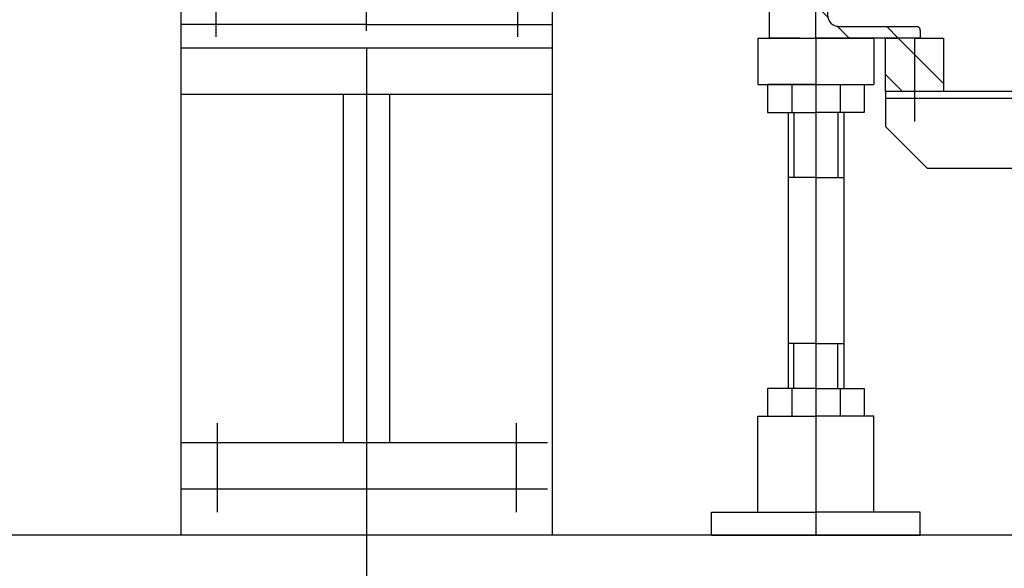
# Model space of a CAD drawing. Header units: millimetres. Extents: x 452087 to 582075, y 10891 to 81641.
# Tile 268 of 311: x 549093 to 549518, y 43816 to 44053. Entities that reach past the tile are written whole.
import ezdxf

# ---------------------------------------------------------------- set-up
doc = ezdxf.new("R2010")
doc.units = ezdxf.units.MM
for name, pattern in [('K5LT_AXLED', [19.5, 15, -1.5, 1.5, -1.5]), ('K5LT_BASIC', [0]), ('K5LT_DASHED', [6, 4, -2]), ('K5LT_THIN', [0])]:
    doc.linetypes.add(name, pattern=pattern)
for name, color, linetype, true_color in [('C', 4, 'Continuous', 0x00ffff), ('G', 3, 'Continuous', 0x00ff00), ('OSI', 2, 'Continuous', 0xffff00), ('R', 1, 'Continuous', 0xff0000)]:
    doc.layers.add(name, color=color, linetype=linetype, true_color=true_color)
doc.layers.add('ГТО-2_Штриховка', color=252, linetype='Continuous', lineweight=18)
doc.layers.add('Системный слой', color=7, linetype='Continuous')
pattern_1 = [(315, (-1053.149033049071, 4503.286285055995), (10.60660171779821, 10.60660171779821), [])]

# ---------------------------------------------------------------- blocks, each defined once
blk = doc.blocks.new('U15')
at = {"layer": 'C', "linetype": 'K5LT_BASIC'}
for p, q in [((228.3650566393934, 252.0695589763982), (230.8649056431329, 252.0695589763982)), ((230.8649056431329, 252.0695589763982), (233.3649056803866, 252.0695589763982))]:
    blk.add_line(p, q, dxfattribs=at)
blk = doc.blocks.new('U101')
at = {"layer": 'G', "linetype": 'K5LT_BASIC'}
for p, q in [((218.254017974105, 267.8859257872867), (217.7540179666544, 267.8859257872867)), ((217.7540179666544, 266.3859257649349), (217.7540179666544, 267.8859257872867)), ((218.254017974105, 266.3859257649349), (218.254017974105, 267.8859257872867)), ((218.254017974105, 266.8859257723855), (217.7540179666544, 266.8859257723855)), ((218.254017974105, 266.3859257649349), (217.7540179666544, 266.3859257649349)), ((216.7040179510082, 265.835190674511), (216.3040179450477, 265.835190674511)), ((216.490714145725, 264.4347476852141), (217.99759658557, 264.535206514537)), ((219.5172635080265, 264.2347515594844), (216.5173217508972, 264.4347476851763)), ((217.3123791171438, 263.9808559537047), (216.4808418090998, 263.8838432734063)), ((219.4906559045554, 263.836081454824), (216.4907141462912, 264.0360775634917)), ((219.4906559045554, 263.2856374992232), (216.4907141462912, 263.485633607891)), ((216.5173217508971, 263.8847476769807), (219.5172635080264, 263.6847515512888)), ((219.5271048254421, 263.8365276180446), (218.6956567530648, 263.7395253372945)), ((219.0040179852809, 263.7755008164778), (219.0040179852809, 263.7189679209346)), ((217.3123791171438, 263.4304119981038), (216.4808418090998, 263.3333993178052)), ((216.5173217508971, 263.3343037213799), (219.5172635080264, 263.134307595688)), ((219.5271048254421, 263.2860836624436), (218.6956567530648, 263.1890813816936)), ((219.5040179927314, 263.2833901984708), (219.5040179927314, 263.1351906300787)), ((217.3123791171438, 262.879968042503), (216.4808418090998, 262.7829553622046)), ((219.4906559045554, 262.7351935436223), (216.4907141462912, 262.93518965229)), ((216.5173217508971, 262.7838597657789), (219.5172635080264, 262.5838636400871)), ((219.5271048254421, 262.7356397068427), (218.6956567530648, 262.6386374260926)), ((219.5040179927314, 262.7329462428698), (219.5040179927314, 262.5847466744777)), ((217.3123791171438, 262.329524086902), (216.4808418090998, 262.2325114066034)), ((219.4906559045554, 262.1847495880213), (216.4907141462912, 262.3847456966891)), ((216.5173217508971, 262.233415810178), (219.5172635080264, 262.0334196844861)), ((219.4906559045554, 261.6343056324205), (216.4907141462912, 261.8343017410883)), ((219.5271048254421, 262.1851957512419), (218.6956567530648, 262.0881934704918)), ((219.5040179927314, 262.1825022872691), (219.5040179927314, 262.034302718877)), ((217.3123791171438, 261.7790801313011), (216.4808418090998, 261.6820674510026)), ((216.5173217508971, 261.6829718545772), (219.5172635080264, 261.4829757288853)), ((219.5271048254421, 261.634751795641), (218.6956567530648, 261.5377495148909)), ((219.5040179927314, 261.6320583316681), (219.5040179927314, 261.483858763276)), ((217.3123791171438, 261.2286361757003), (216.4808418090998, 261.1316234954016)), ((219.4906559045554, 261.0838616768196), (216.4907141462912, 261.2838577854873)), ((216.5173217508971, 261.1325278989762), (219.5172635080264, 260.9325317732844)), ((219.5271048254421, 261.08430784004), (218.6956567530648, 260.9873055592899)), ((219.5040179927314, 261.0816143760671), (219.5040179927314, 260.933414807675)), ((217.3123791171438, 260.6781922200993), (216.4808418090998, 260.5811795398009)), ((219.4906559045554, 260.5334177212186), (216.4907141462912, 260.7334138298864)), ((216.5173217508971, 260.5820839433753), (219.5172635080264, 260.3820878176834)), ((219.5271048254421, 260.5338638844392), (218.6956567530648, 260.4368616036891)), ((219.5040179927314, 260.5311704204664), (219.5040179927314, 260.3829708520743)), ((217.3123791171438, 260.1277482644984), (216.4808418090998, 260.0307355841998)), ((219.4906559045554, 259.9829737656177), (216.4907141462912, 260.1829698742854)), ((216.5173217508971, 260.0316399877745), (219.5172635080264, 259.8316438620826)), ((219.5271048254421, 259.9834199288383), (218.6956567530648, 259.8864176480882)), ((219.5040179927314, 259.9807264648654), (219.5040179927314, 259.8325268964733)), ((217.3123791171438, 259.5773043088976), (216.4808418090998, 259.4802916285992)), ((219.4906559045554, 259.4325298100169), (216.4907141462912, 259.6325259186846)), ((216.5173217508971, 259.4811960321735), (219.5172635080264, 259.2811999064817)), ((219.5271048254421, 259.4329759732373), (218.6956567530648, 259.3359736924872)), ((219.5040179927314, 259.4302825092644), (219.5040179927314, 259.2820829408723)), ((217.3123791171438, 259.0268603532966), (216.4808418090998, 258.929847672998)), ((219.4906559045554, 258.8820858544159), (216.4907141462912, 259.0820819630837)), ((216.5173217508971, 258.9307520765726), (219.5172635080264, 258.7307559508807)), ((219.5271048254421, 258.8825320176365), (218.6956567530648, 258.7855297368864)), ((219.5040179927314, 258.8798385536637), (219.5040179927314, 258.7316389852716)), ((217.3123791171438, 258.4764163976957), (216.4808418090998, 258.3794037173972)), ((219.4906559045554, 258.331641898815), (216.4907141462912, 258.5316380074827)), ((219.4906559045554, 257.7811979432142), (216.4907141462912, 257.9811940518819)), ((216.5173217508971, 258.3803081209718), (219.5172635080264, 258.1803119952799)), ((219.5271048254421, 258.3320880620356), (218.6956567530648, 258.2350857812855)), ((219.5040179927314, 258.3293945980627), (219.5040179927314, 258.1811950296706)), ((217.3014418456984, 257.9271455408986), (216.481022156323, 257.8321847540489)), ((216.5173217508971, 257.8330682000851), (218.0108852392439, 257.7334972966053)), ((219.5267943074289, 257.7820522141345), (218.4912541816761, 257.6621918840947)), ((219.5040179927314, 257.779415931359), (219.5040179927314, 256.833511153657)), ((218.0040179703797, 257.3330672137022), (216.4907141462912, 257.4339541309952)), ((216.7040179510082, 256.033511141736), (216.3040179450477, 256.033511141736))]:
    blk.add_line(p, q, dxfattribs=at)
for centre, radius, start, end in [((218.0040179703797, 265.835190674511), 1.700000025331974, 98.45651933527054, 180), ((218.0040179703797, 265.835190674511), 1.700000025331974, 294.5268980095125, 81.54348066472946), ((218.0040179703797, 265.835190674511), 1.30000001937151, 101.0874892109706, 180), ((218.0040179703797, 265.835190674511), 1.30000001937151, 269.7169848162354, 78.9125107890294), ((216.504017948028, 264.2356345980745), 0.2000000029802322, 86.18592500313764, 266.185925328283), ((219.5040179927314, 264.0356345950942), 0.2000000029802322, 266.1691902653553, 86.20266006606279), ((216.504017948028, 263.6851906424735), 0.2000000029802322, 86.18592500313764, 266.185925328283), ((219.5040179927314, 263.4851906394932), 0.2000000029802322, 266.1691902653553, 86.20266006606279), ((216.504017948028, 263.1347466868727), 0.2000000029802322, 86.18592500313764, 266.185925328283), ((219.5040179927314, 262.9347466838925), 0.2000000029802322, 266.1691902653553, 86.20266006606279), ((216.504017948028, 262.5843027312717), 0.2000000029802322, 86.18592500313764, 266.185925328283), ((216.504017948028, 262.0338587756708), 0.2000000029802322, 86.18592500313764, 266.185925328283), ((219.5040179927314, 262.3843027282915), 0.2000000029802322, 266.1691902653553, 86.20266006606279), ((219.5040179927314, 261.8338587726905), 0.2000000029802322, 266.1691902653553, 86.20266006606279), ((216.504017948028, 261.48341482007), 0.2000000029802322, 86.18592500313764, 266.185925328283), ((219.5040179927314, 261.2834148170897), 0.2000000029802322, 266.1691902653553, 86.20266006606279), ((216.504017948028, 260.932970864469), 0.2000000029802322, 86.18592500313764, 266.185925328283), ((216.504017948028, 260.3825269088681), 0.2000000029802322, 86.18592500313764, 266.185925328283), ((219.5040179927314, 260.7329708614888), 0.2000000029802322, 266.1691902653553, 86.20266006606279), ((219.5040179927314, 260.1825269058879), 0.2000000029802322, 266.1691902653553, 86.20266006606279), ((216.504017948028, 259.8320829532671), 0.2000000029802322, 86.18592500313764, 266.185925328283), ((219.5040179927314, 259.6320829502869), 0.2000000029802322, 266.1691902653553, 86.20266006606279), ((216.504017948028, 259.2816389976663), 0.2000000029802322, 86.18592500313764, 266.185925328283), ((219.5040179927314, 259.0816389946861), 0.2000000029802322, 266.1691902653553, 86.20266006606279), ((216.504017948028, 258.7311950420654), 0.2000000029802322, 86.18592500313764, 266.185925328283), ((219.5040179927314, 258.5311950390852), 0.2000000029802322, 266.1691902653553, 86.20266006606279), ((216.504017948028, 258.1807510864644), 0.2000000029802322, 86.18592500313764, 266.185925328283), ((219.5040179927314, 257.9807510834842), 0.2000000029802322, 266.1691902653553, 86.20266006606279), ((216.504017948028, 257.6335111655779), 0.2000000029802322, 86.18592500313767, 266.185925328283), ((218.0040179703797, 256.033511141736), 1.700000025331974, 278.4565193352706, 90), ((218.0040179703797, 256.033511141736), 1.30000001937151, 281.0874892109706, 90), ((218.0040179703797, 256.033511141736), 1.700000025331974, 180, 261.5434806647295), ((218.0040179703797, 256.033511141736), 1.30000001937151, 180, 258.9125107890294)]:
    blk.add_arc(centre, radius, start, end, dxfattribs=at)
at = {"layer": 'OSI', "linetype": 'K5LT_AXLED'}
for p, q in [((218.0040179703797, 267.3859257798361), (215.6290179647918, 267.3859257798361)), ((218.0040179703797, 267.5351906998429), (218.0040179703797, 256.1245357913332)), ((218.0040179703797, 267.3859257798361), (218.0040179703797, 265.0109257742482)), ((218.0040179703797, 267.3859257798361), (220.3790179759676, 267.3859257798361)), ((218.0040179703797, 265.8351906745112), (214.1040179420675, 265.8351906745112)), ((218.0040179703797, 265.8351906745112), (218.0040179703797, 261.935190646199)), ((218.0040179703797, 265.8351906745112), (221.9040179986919, 265.8351906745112)), ((216.504017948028, 264.4356346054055), (216.504017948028, 257.4330672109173)), ((219.5040179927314, 264.2356345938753), (219.5040179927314, 257.7807510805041)), ((218.0040179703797, 256.033511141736), (218.0040179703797, 259.9335111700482)), ((218.0040179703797, 257.5335111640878), (216.3040179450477, 257.6468444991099)), ((218.0040179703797, 256.033511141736), (214.1040179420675, 256.033511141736)), ((218.0040179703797, 256.033511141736), (221.9040179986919, 256.033511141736)), ((218.0040179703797, 256.033511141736), (218.0040179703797, 252.1335111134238)), ((217.2962680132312, 254.4577760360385), (218.7829246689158, 254.4577760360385))]:
    blk.add_line(p, q, dxfattribs=at)
for centre, start, end in [((218.0040179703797, 265.835190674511), 270, 180), ((218.0040179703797, 256.033511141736), 180, 90)]:
    blk.add_arc(centre, 1.500000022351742, start, end, dxfattribs=at)
at = {"layer": 'R', "linetype": 'K5LT_THIN'}
for p, q in [((217.7540179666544, 267.6609257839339), (217.829017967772, 267.6609257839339)), ((217.879017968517, 267.6609257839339), (217.9790179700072, 267.6609257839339)), ((218.1290179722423, 267.6609257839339), (218.0290179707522, 267.6609257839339)), ((218.254017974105, 267.6609257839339), (218.1790179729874, 267.6609257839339)), ((217.7540179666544, 267.1109257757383), (217.829017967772, 267.1109257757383)), ((217.879017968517, 267.1109257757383), (217.9790179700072, 267.1109257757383)), ((218.1290179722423, 267.1109257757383), (218.0290179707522, 267.1109257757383)), ((218.254017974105, 267.1109257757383), (218.1790179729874, 267.1109257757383))]:
    blk.add_line(p, q, dxfattribs=at)
at = {"layer": 'R', "linetype": 'K5LT_DASHED'}
for p, q in [((217.7540179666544, 254.7577760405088), (218.254017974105, 254.7577760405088)), ((217.7540179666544, 254.1577760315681), (218.254017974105, 254.1577760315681))]:
    blk.add_line(p, q, dxfattribs=at)
blk = doc.blocks.new('U102')
at = {"layer": 'G', "linetype": 'K5LT_BASIC'}
for p, q in [((204.7540177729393, 267.8859257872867), (205.2540177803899, 267.8859257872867)), ((204.7540177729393, 266.3859257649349), (204.7540177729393, 267.8859257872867)), ((205.2540177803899, 266.3859257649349), (205.2540177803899, 267.8859257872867)), ((204.7540177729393, 266.8859257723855), (205.2540177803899, 266.8859257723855)), ((204.7540177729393, 266.3859257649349), (205.2540177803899, 266.3859257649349)), ((206.3040177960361, 265.835190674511), (206.7040178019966, 265.835190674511)), ((203.4907722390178, 264.2347515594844), (206.4907139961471, 264.4347476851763)), ((206.5173216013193, 264.4347476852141), (205.0104391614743, 264.535206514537)), ((203.5173798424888, 263.836081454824), (206.5173216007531, 264.0360775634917)), ((205.6956566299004, 263.9808559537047), (206.5271939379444, 263.8838432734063)), ((203.4809309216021, 263.8365276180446), (204.3123789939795, 263.7395253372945)), ((206.4907139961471, 263.8847476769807), (203.4907722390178, 263.6847515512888)), ((203.5173798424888, 263.2856374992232), (206.5173216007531, 263.485633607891)), ((204.0040177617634, 263.7755008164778), (204.0040177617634, 263.7189679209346)), ((203.4809309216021, 263.2860836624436), (204.3123789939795, 263.1890813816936)), ((206.4907139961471, 263.3343037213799), (203.4907722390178, 263.134307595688)), ((203.5040177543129, 263.2833901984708), (203.5040177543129, 263.1351906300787)), ((205.6956566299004, 263.4304119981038), (206.5271939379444, 263.3333993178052)), ((203.4809309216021, 262.7356397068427), (204.3123789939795, 262.6386374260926)), ((206.4907139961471, 262.7838597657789), (203.4907722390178, 262.5838636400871)), ((203.5040177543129, 262.7329462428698), (203.5040177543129, 262.5847466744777)), ((203.5173798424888, 262.7351935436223), (206.5173216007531, 262.93518965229)), ((205.6956566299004, 262.879968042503), (206.5271939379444, 262.7829553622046)), ((206.4907139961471, 262.233415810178), (203.4907722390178, 262.0334196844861)), ((203.5173798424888, 262.1847495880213), (206.5173216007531, 262.3847456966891)), ((205.6956566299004, 262.329524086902), (206.5271939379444, 262.2325114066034)), ((203.4809309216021, 262.1851957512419), (204.3123789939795, 262.0881934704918)), ((203.5040177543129, 262.1825022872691), (203.5040177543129, 262.034302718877)), ((203.5173798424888, 261.6343056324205), (206.5173216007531, 261.8343017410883)), ((203.4809309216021, 261.634751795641), (204.3123789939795, 261.5377495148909)), ((206.4907139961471, 261.6829718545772), (203.4907722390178, 261.4829757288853)), ((203.5040177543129, 261.6320583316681), (203.5040177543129, 261.483858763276)), ((205.6956566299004, 261.7790801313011), (206.5271939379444, 261.6820674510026)), ((203.4809309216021, 261.08430784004), (204.3123789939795, 260.9873055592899)), ((206.4907139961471, 261.1325278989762), (203.4907722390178, 260.9325317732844)), ((203.5040177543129, 261.0816143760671), (203.5040177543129, 260.933414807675)), ((203.5173798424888, 261.0838616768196), (206.5173216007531, 261.2838577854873)), ((205.6956566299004, 261.2286361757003), (206.5271939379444, 261.1316234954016)), ((203.4809309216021, 260.5338638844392), (204.3123789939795, 260.4368616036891)), ((206.4907139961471, 260.5820839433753), (203.4907722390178, 260.3820878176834)), ((203.5040177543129, 260.5311704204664), (203.5040177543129, 260.3829708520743)), ((203.5173798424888, 260.5334177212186), (206.5173216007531, 260.7334138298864)), ((205.6956566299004, 260.6781922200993), (206.5271939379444, 260.5811795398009)), ((203.5173798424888, 259.9829737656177), (206.5173216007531, 260.1829698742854)), ((205.6956566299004, 260.1277482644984), (206.5271939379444, 260.0307355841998)), ((203.4809309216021, 259.9834199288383), (204.3123789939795, 259.8864176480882)), ((206.4907139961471, 260.0316399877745), (203.4907722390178, 259.8316438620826)), ((203.5040177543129, 259.9807264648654), (203.5040177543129, 259.8325268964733)), ((203.4809309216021, 259.4329759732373), (204.3123789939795, 259.3359736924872)), ((206.4907139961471, 259.4811960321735), (203.4907722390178, 259.2811999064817)), ((203.5040177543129, 259.4302825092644), (203.5040177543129, 259.2820829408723)), ((203.5173798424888, 259.4325298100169), (206.5173216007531, 259.6325259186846)), ((205.6956566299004, 259.5773043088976), (206.5271939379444, 259.4802916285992)), ((203.4809309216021, 258.8825320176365), (204.3123789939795, 258.7855297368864)), ((206.4907139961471, 258.9307520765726), (203.4907722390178, 258.7307559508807)), ((203.5040177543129, 258.8798385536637), (203.5040177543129, 258.7316389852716)), ((203.5173798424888, 258.8820858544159), (206.5173216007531, 259.0820819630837)), ((205.6956566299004, 259.0268603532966), (206.5271939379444, 258.929847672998)), ((203.5173798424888, 258.331641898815), (206.5173216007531, 258.5316380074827)), ((205.6956566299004, 258.4764163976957), (206.5271939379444, 258.3794037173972)), ((203.4809309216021, 258.3320880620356), (204.3123789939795, 258.2350857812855)), ((206.4907139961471, 258.3803081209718), (203.4907722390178, 258.1803119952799)), ((203.5040177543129, 258.3293945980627), (203.5040177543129, 258.1811950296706)), ((203.5173798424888, 257.7811979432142), (206.5173216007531, 257.9811940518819)), ((203.4812414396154, 257.7820522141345), (204.5167815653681, 257.6621918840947)), ((203.5040177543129, 257.779415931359), (203.5040177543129, 256.833511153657)), ((206.4907139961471, 257.8330682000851), (204.9971505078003, 257.7334972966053)), ((205.7065939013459, 257.9271455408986), (206.5270135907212, 257.8321847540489)), ((205.0040177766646, 257.3330672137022), (206.5173216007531, 257.4339541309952)), ((206.3040177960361, 256.033511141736), (206.7040178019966, 256.033511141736))]:
    blk.add_line(p, q, dxfattribs=at)
for centre, radius, start, end in [((205.0040177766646, 265.835190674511), 1.700000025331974, 98.45651933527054, 245.4731019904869), ((205.0040177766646, 265.835190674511), 1.700000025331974, 0, 81.54348066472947), ((205.0040177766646, 265.835190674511), 1.30000001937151, 101.0874892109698, 270.2830151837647), ((205.0040177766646, 265.835190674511), 1.30000001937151, 0, 78.91251078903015), ((206.5040177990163, 264.2356345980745), 0.2000000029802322, 273.8140746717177, 93.8140749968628), ((203.5040177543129, 264.0356345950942), 0.2000000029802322, 93.7973399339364, 273.8308097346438), ((203.5040177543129, 263.4851906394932), 0.2000000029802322, 93.7973399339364, 273.8308097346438), ((206.5040177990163, 263.6851906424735), 0.2000000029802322, 273.8140746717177, 93.8140749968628), ((203.5040177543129, 262.9347466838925), 0.2000000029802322, 93.7973399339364, 273.8308097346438), ((206.5040177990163, 263.1347466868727), 0.2000000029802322, 273.8140746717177, 93.8140749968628), ((206.5040177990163, 262.5843027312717), 0.2000000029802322, 273.8140746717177, 93.8140749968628), ((203.5040177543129, 262.3843027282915), 0.2000000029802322, 93.7973399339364, 273.8308097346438), ((206.5040177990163, 262.0338587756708), 0.2000000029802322, 273.8140746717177, 93.8140749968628), ((203.5040177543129, 261.8338587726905), 0.2000000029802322, 93.7973399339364, 273.8308097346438), ((203.5040177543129, 261.2834148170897), 0.2000000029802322, 93.7973399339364, 273.8308097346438), ((206.5040177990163, 261.48341482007), 0.2000000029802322, 273.8140746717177, 93.8140749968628), ((206.5040177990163, 260.932970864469), 0.2000000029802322, 273.8140746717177, 93.8140749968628), ((203.5040177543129, 260.7329708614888), 0.2000000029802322, 93.7973399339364, 273.8308097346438), ((206.5040177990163, 260.3825269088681), 0.2000000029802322, 273.8140746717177, 93.8140749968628), ((203.5040177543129, 260.1825269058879), 0.2000000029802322, 93.7973399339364, 273.8308097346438), ((203.5040177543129, 259.6320829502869), 0.2000000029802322, 93.7973399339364, 273.8308097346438), ((206.5040177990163, 259.8320829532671), 0.2000000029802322, 273.8140746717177, 93.8140749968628), ((203.5040177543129, 259.0816389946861), 0.2000000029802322, 93.7973399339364, 273.8308097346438), ((206.5040177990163, 259.2816389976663), 0.2000000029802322, 273.8140746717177, 93.8140749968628), ((206.5040177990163, 258.7311950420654), 0.2000000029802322, 273.8140746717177, 93.8140749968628), ((203.5040177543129, 258.5311950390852), 0.2000000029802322, 93.7973399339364, 273.8308097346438), ((203.5040177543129, 257.9807510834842), 0.2000000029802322, 93.7973399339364, 273.8308097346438), ((206.5040177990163, 258.1807510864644), 0.2000000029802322, 273.8140746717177, 93.8140749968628), ((205.0040177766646, 256.033511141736), 1.700000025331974, 90, 261.5434806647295), ((206.5040177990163, 257.6335111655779), 0.2000000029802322, 273.8140746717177, 93.8140749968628), ((205.0040177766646, 256.033511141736), 1.30000001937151, 90, 258.9125107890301), ((205.0040177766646, 256.033511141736), 1.30000001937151, 281.0874892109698, 0), ((205.0040177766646, 256.033511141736), 1.700000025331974, 278.4565193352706, 0)]:
    blk.add_arc(centre, radius, start, end, dxfattribs=at)
at = {"layer": 'OSI', "linetype": 'K5LT_AXLED'}
for p, q in [((205.0040177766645, 267.3859257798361), (202.6290177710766, 267.3859257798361)), ((205.0040177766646, 267.5351906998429), (205.0040177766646, 256.1245357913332)), ((205.0040177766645, 267.3859257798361), (205.0040177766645, 265.0109257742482)), ((205.0040177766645, 267.3859257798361), (207.3790177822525, 267.3859257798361)), ((205.0040177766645, 265.8351906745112), (201.1040177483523, 265.8351906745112)), ((205.0040177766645, 265.8351906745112), (205.0040177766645, 261.935190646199)), ((205.0040177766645, 265.8351906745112), (208.9040178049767, 265.8351906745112)), ((206.5040177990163, 264.4356346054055), (206.5040177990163, 257.4330672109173)), ((203.5040177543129, 264.2356345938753), (203.5040177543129, 257.7807510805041)), ((205.0040177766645, 256.033511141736), (205.0040177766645, 259.9335111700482)), ((205.0040177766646, 257.5335111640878), (206.7040178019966, 257.6468444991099)), ((205.0040177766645, 256.033511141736), (201.1040177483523, 256.033511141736)), ((205.0040177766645, 256.033511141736), (208.9040178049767, 256.033511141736)), ((205.0040177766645, 256.033511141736), (205.0040177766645, 252.1335111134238)), ((205.7117677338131, 254.4577760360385), (204.2251110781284, 254.4577760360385))]:
    blk.add_line(p, q, dxfattribs=at)
for centre, start, end in [((205.0040177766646, 265.835190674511), 0, 270), ((205.0040177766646, 256.033511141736), 90, 0)]:
    blk.add_arc(centre, 1.500000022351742, start, end, dxfattribs=at)
at = {"layer": 'R', "linetype": 'K5LT_THIN'}
for p, q in [((204.7540177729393, 267.6609257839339), (204.8290177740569, 267.6609257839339)), ((204.879017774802, 267.6609257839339), (204.9790177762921, 267.6609257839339)), ((205.1290177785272, 267.6609257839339), (205.0290177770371, 267.6609257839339)), ((205.2540177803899, 267.6609257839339), (205.1790177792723, 267.6609257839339)), ((204.7540177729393, 267.1109257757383), (204.8290177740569, 267.1109257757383)), ((204.879017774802, 267.1109257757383), (204.9790177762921, 267.1109257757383)), ((205.1290177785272, 267.1109257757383), (205.0290177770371, 267.1109257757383)), ((205.2540177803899, 267.1109257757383), (205.1790177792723, 267.1109257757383))]:
    blk.add_line(p, q, dxfattribs=at)
at = {"layer": 'R', "linetype": 'K5LT_DASHED'}
for p, q in [((205.2540177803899, 254.7577760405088), (204.7540177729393, 254.7577760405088)), ((205.2540177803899, 254.1577760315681), (204.7540177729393, 254.1577760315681))]:
    blk.add_line(p, q, dxfattribs=at)
blk = doc.blocks.new('U99')
at = {"layer": 'G', "linetype": 'K5LT_BASIC'}
for p, q in [((203.5040177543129, 254.057776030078), (203.5040177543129, 252.6577760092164)), ((219.5040179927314, 254.057776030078), (219.5040179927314, 252.6577760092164)), ((211.5040178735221, 252.6577760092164), (203.5040177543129, 252.6577760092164)), ((211.5040178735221, 252.6577760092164), (219.5040179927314, 252.6577760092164))]:
    blk.add_line(p, q, dxfattribs=at)
at = {"layer": 'OSI', "linetype": 'K5LT_AXLED'}
blk.add_line((211.5040178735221, 252.390124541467), (211.5040178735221, 277.6577763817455), dxfattribs=at)
at = {"layer": 'Системный слой'}
for name in ['U102', 'U101']:
    blk.add_blockref(name, (0, 0), dxfattribs=at)
blk = doc.blocks.new('U119')
at = {"layer": 'G', "linetype": 'K5LT_BASIC'}
for p, q in [((230.8649056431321, 252.069558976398), (230.8649056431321, 256.5695590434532)), ((230.8649056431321, 256.5695590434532), (231.1949056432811, 256.5695590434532)), ((231.3649056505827, 256.3995590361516), (231.3649056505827, 253.0695589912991)), ((231.8649056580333, 252.5695589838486), (235.1949057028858, 252.5695589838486)), ((235.3649057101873, 252.069558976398), (230.8649056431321, 252.069558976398)), ((235.3649057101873, 252.069558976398), (233.8649056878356, 252.069558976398)), ((235.3649057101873, 252.399558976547), (235.3649057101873, 252.069558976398))]:
    blk.add_line(p, q, dxfattribs=at)
for centre, radius, start, end in [((231.1949056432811, 256.3995590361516), 0.1700000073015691, 0, 90), ((231.8649056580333, 253.0695589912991), 0.5000000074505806, 180, 270), ((235.1949057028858, 252.399558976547), 0.1700000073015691, 0, 90)]:
    blk.add_arc(centre, radius, start, end, dxfattribs=at)
blk = doc.blocks.new('U192')
at = {"layer": 'G', "linetype": 'K5LT_BASIC'}
for p, q in [((230.8649056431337, 250.0695589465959), (228.7864447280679, 250.0695589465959)), ((228.7864447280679, 250.0695589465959), (228.7864447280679, 248.8695589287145)), ((229.8256751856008, 250.0695589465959), (229.8256751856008, 248.8695589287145)), ((230.8649056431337, 250.0695589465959), (232.9433665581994, 250.0695589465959)), ((231.9041361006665, 250.0695589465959), (231.9041361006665, 248.8695589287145)), ((232.9433665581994, 250.0695589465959), (232.9433665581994, 248.8695589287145)), ((228.7864447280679, 248.8695589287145), (230.8649056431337, 248.8695589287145)), ((232.9433665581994, 248.8695589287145), (230.8649056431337, 248.8695589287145))]:
    blk.add_line(p, q, dxfattribs=at)
at = {"layer": 'OSI', "linetype": 'K5LT_AXLED'}
blk.add_line((230.8649056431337, 250.3695589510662), (230.8649056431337, 248.5695589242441), dxfattribs=at)
blk = doc.blocks.new('U193')
at = {"layer": 'G', "linetype": 'K5LT_BASIC'}
for p, q in [((230.8649056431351, 236.9909208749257), (228.7864447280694, 236.9909208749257)), ((228.7864447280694, 236.9909208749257), (228.7864447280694, 235.7909208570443)), ((229.8256751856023, 236.9909208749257), (229.8256751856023, 235.7909208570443)), ((230.8649056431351, 236.9909208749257), (232.9433665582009, 236.9909208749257)), ((231.904136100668, 236.9909208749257), (231.904136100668, 235.7909208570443)), ((232.9433665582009, 236.9909208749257), (232.9433665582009, 235.7909208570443)), ((228.7864447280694, 235.7909208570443), (230.8649056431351, 235.7909208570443)), ((232.9433665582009, 235.7909208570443), (230.8649056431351, 235.7909208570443))]:
    blk.add_line(p, q, dxfattribs=at)
at = {"layer": 'OSI', "linetype": 'K5LT_AXLED'}
blk.add_line((230.8649056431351, 237.2909208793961), (230.8649056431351, 235.490920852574), dxfattribs=at)
blk = doc.blocks.new('A$C4E9A3E51')
h = blk.add_hatch()
h.set_pattern_fill('МЕТАЛЛ', color=256, scale=10, angle=-45, style=0, pattern_type=0)
h.set_pattern_definition(pattern_1)
h.paths.add_polyline_path([(1265.500023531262, 7028.981874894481), (1262.812023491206, 7029.765874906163), (1260.966980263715, 7031.872012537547), (1260.500023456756, 7033.981874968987), (1260.500023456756, 7067.281875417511), (1260.002104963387, 7068.483956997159), (1258.800023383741, 7068.981875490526), (1255.50002338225, 7068.981875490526), (1255.50002338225, 7023.981874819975), (1265.500023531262, 7023.981874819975), (1285.500023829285, 7023.981874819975), (1300.500024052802, 7023.981874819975), (1300.500024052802, 7027.281874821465), (1300.002105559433, 7028.483956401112), (1298.800023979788, 7028.981874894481)])
h = blk.add_hatch()
h.set_pattern_fill('МЕТАЛЛ', color=256, scale=10, angle=-45, style=0, pattern_type=0)
h.set_pattern_definition(pattern_1)
edge = h.paths.add_edge_path()
edge.add_line((1770.87497132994, 7019.977974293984), (1740.874970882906, 7019.977974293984))
edge.add_line((1740.874970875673, 7019.977988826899), (1740.884428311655, 7000.977961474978))
edge.add_line((1740.884428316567, 7000.977951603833), (1753.864068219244, 7000.977951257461))
edge.add_line((1753.864068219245, 7000.977961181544), (1753.874971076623, 7000.977961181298))
edge.add_line((1753.874971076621, 7000.97795125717), (1785.874971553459, 7000.977950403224))
edge.add_line((1785.874971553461, 7000.977960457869), (1785.874971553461, 7019.977974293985))
edge.add_line((1785.874971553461, 7019.977974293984), (1770.874971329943, 7019.977974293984))
h.paths.add_polyline_path([(1310.500024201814, 7000.977963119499), (1310.500024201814, 7023.981874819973), (1300.500024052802, 7023.981874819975), (1290.500023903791, 7023.981874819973), (1285.500023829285, 7023.981874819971), (1285.500023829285, 7000.977963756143)])
for p, q in [((1235.498875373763, 7023.981874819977), (1235.500681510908, 7294.864049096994)), ((981.8911444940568, 7029.864045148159), (981.8911444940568, 6809.977970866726)), ((1141.891146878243, 7029.864045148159), (1141.891146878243, 6809.977970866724)), ((1230.501533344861, 7023.981874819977), (1230.501533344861, 7003.981874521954)), ((1248.500023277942, 7023.981874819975), (1235.498875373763, 7023.981874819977)), ((1255.500023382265, 7023.98187481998), (1255.500023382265, 6809.977970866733)), ((1280.500023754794, 7023.981874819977), (1280.500023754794, 7003.981874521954)), ((1285.500023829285, 7000.977963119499), (1285.500023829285, 7023.981874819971)), ((1285.500023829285, 7023.981874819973), (1290.500023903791, 7023.981874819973)), ((1298.012338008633, 7023.981874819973), (1310.500024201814, 7023.981874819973)), ((1298.012338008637, 7023.981874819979), (1298.012338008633, 6988.074065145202)), ((1310.500024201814, 7023.981874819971), (1310.500024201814, 7000.977963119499)), ((981.8911444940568, 7019.864044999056), (1141.891146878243, 7019.864044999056)), ((1061.89114568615, 7019.864044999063), (1061.89114568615, 6466.613583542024)), ((1230.501533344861, 7003.981874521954), (1280.500023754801, 7003.981874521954)), ((1785.874971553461, 7000.977950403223), (1285.500023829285, 7000.977963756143)), ((1285.500023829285, 7000.977963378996), (1285.500023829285, 6985.977963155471)), ((981.8911444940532, 6999.864044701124), (1141.891146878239, 6999.864044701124)), ((1051.891145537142, 6849.977971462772), (1051.891145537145, 6999.864044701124)), ((1071.891145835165, 6849.977971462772), (1071.891145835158, 6999.864044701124)), ((1246.000023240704, 6998.981874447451), (1246.000023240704, 6998.976402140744)), ((1265.000023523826, 6998.981874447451), (1265.000023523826, 6998.976402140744)), ((1766.874971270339, 6997.977963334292), (1285.510926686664, 6997.977963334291)), ((1243.500023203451, 6991.98187434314), (1243.500023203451, 6873.195493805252)), ((1246.000023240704, 6991.98187434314), (1246.000023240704, 6963.981873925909)), ((1265.000023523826, 6991.98187434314), (1265.000023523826, 6963.981873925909)), ((1267.500023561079, 6991.98187434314), (1267.500023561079, 6873.195493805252)), ((1285.500023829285, 6985.977963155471), (1303.500024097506, 6967.97796288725)), ((1303.510926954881, 6967.977962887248), (1748.778858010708, 6967.977962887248)), ((1255.500023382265, 6963.981873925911), (1243.500023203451, 6963.981873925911)), ((1255.500023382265, 6963.981873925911), (1267.500023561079, 6963.981873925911)), ((1255.500023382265, 6892.559109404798), (1243.500023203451, 6892.559109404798)), ((1246.000023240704, 6873.195493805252), (1246.000023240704, 6892.559109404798)), ((1255.500023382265, 6892.559109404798), (1267.500023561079, 6892.559109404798)), ((1265.000023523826, 6873.195493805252), (1265.000023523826, 6892.559109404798)), ((1230.500023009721, 6819.977971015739), (1230.500023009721, 6861.195493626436)), ((1230.50002300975, 6861.195493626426), (1255.500023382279, 6861.195493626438)), ((1280.500023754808, 6861.195493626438), (1255.500023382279, 6861.195493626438)), ((1280.500023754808, 6819.977971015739), (1280.500023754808, 6861.195493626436)), ((997.4995137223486, 6858.195493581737), (997.4995137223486, 6819.977971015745)), ((1126.282777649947, 6858.195493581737), (1126.282777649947, 6819.977971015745)), ((981.8911444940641, 6849.977971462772), (1139.891146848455, 6849.977971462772)), ((981.8911444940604, 6829.977971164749), (1139.891146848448, 6829.977971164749)), ((1210.500022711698, 6819.977971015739), (1255.50002338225, 6819.977971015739)), ((1210.500022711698, 6809.977970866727), (1210.500022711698, 6819.977971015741)), ((1300.500024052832, 6819.977971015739), (1255.500023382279, 6819.977971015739)), ((1300.500024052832, 6809.977970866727), (1300.500024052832, 6819.977971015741)), ((1430.000022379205, 6809.977970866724), (757.8695624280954, 6809.977970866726)), ((1210.500022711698, 6809.977970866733), (1300.500024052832, 6809.977970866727))]:
    blk.add_line(p, q)
at = {"xscale": 10, "yscale": 10, "zscale": 10}
for name in ['U99', 'U119', 'U15', 'U192', 'U193']:
    blk.add_blockref(name, (-1053.149033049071, 4503.286285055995), dxfattribs=at)

msp = doc.modelspace()

# ---------------------------------------------------------------- hatches: boundary and pattern name
at = {"layer": 'ГТО-2_Штриховка'}
h = msp.add_hatch(dxfattribs=at)
h.set_pattern_fill('ANSI35', color=256, scale=100)
h.set_pattern_definition([(45, (-17131.31968537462, -1493781.435636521), (-449.0128060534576, 449.0128060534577), []), (45, (-16682.30668537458, -1493781.435636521), (-449.0128060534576, 449.0128060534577), [793.75, -158.75, 0, -158.75])])
h.paths.add_polyline_path([(560273.2214827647, 43536.13356297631), (555873.2214381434, 43536.13356297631), (555873.2214381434, 50536.13356297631), (560273.2214827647, 50536.13356297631)], flags=16)
h.paths.add_polyline_path([(560281.2805248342, 43016.74871506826), (560273.2214827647, 39436.13356297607), (555873.2214381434, 39436.13356297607), (555873.2214381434, 43016.74871506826)], flags=16)
h.paths.add_polyline_path([(554872.968093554, 43536.13350305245), (540981.2725301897, 43536.13350305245), (540981.2736709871, 54483.43255902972), (542281.2805679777, 55136.1322087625), (542273.2135639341, 56036.1336435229), (553581.0270930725, 56036.13355929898), (553581.0270930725, 55236.1322086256), (554881.2804858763, 54586.13220514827)], flags=16)
h.paths.add_polyline_path([(560273.2214827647, 38936.13356297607), (560273.2214827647, 35286.13356297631), (555873.2214381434, 35286.13356297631), (555873.2214381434, 38936.13356297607)], flags=16)
h.paths.add_polyline_path([(554872.9708407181, 43036.13350319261), (554872.9466847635, 36436.10977318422), (548209.3620094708, 36436.13356297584), (548381.027071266, 36436.13116695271), (547361.027071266, 36436.1322056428), (547361.027071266, 36221.13116695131), (547141.027071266, 36221.13116695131), (547141.027071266, 36006.13116695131), (546921.027071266, 36006.13116695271), (546921.027071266, 35791.13116695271), (546701.027071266, 35791.13116695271), (546701.027071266, 35576.13116695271), (546481.027071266, 35576.13116695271), (546481.027071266, 35361.13116695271), (546261.027071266, 35361.13116695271), (546261.027071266, 35146.13116695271), (546041.027071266, 35146.13116695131), (546041.027071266, 34931.13116695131), (545821.027071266, 34931.13116695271), (545821.027071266, 34716.13116695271), (545601.027071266, 34716.13116695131), (545601.027071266, 34501.13116695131), (545381.0270712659, 34501.13048828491), (545381.027071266, 34236.13288430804), (540981.2725636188, 34236.13392278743), (540981.2732830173, 43016.74904985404), (545681.028756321, 43018.3859230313), (545681.0254290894, 42519.44096055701), (546676.127090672, 42522.71935278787), (546685.9270947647, 43015.10946834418), (549681.7494186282, 43016.73224522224), (549680.3047668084, 42521.08010613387), (550681.0270927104, 42521.08010599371), (550681.0270927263, 43036.13350319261)], flags=16)
h.paths.add_polyline_path([(540981.2805232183, 54486.1322049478), (540981.3316056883, 42536.13214571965)], flags=16)
h.paths.add_polyline_path([(540331.2725636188, 56536.13356297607), (540331.2710828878, 56536.13218095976), (539481.2725636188, 56614.45591069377), (539481.2725636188, 43036.13492030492), (538481.2725636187, 43036.13355914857), (538473.4733017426, 31236.1367494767), (539891.2761879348, 31236.13674947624), (542691.2807846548, 29236.13210877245), (543991.2805248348, 29236.13210877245), (545491.2805248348, 30236.13210877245), (554953.2217425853, 30236.13346610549), (556153.4702828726, 31036.13346610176), (564473.4748290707, 31036.13356303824), (564473.2214398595, 53098.49185841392), (567681.0266682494, 54406.13356297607), (567681.0266682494, 55381.13356297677), (562673.2214827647, 55381.13356297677), (562673.2214827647, 56536.13356297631), (561545.9906047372, 56536.13220564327), (561545.9906047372, 56286.13356297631), (561245.9906047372, 56286.13220564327), (561245.9906047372, 51036.13220564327), (555745.9906047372, 51036.13356297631), (555745.9906047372, 56036.13220564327), (555700.283171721, 56036.13220564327), (555745.9906047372, 56286.13135064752), (555445.9906047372, 56286.13084831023), (555445.9906047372, 56536.13084831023)])

# ---------------------------------------------------------------- block references
at = {"color": 1, "lineweight": 40}
msp.add_blockref('A$C4E9A3E51', (548181.0270926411, 37020.6130561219, 8.159861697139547e-09), dxfattribs=at)

doc.saveas('drawing.dxf')
